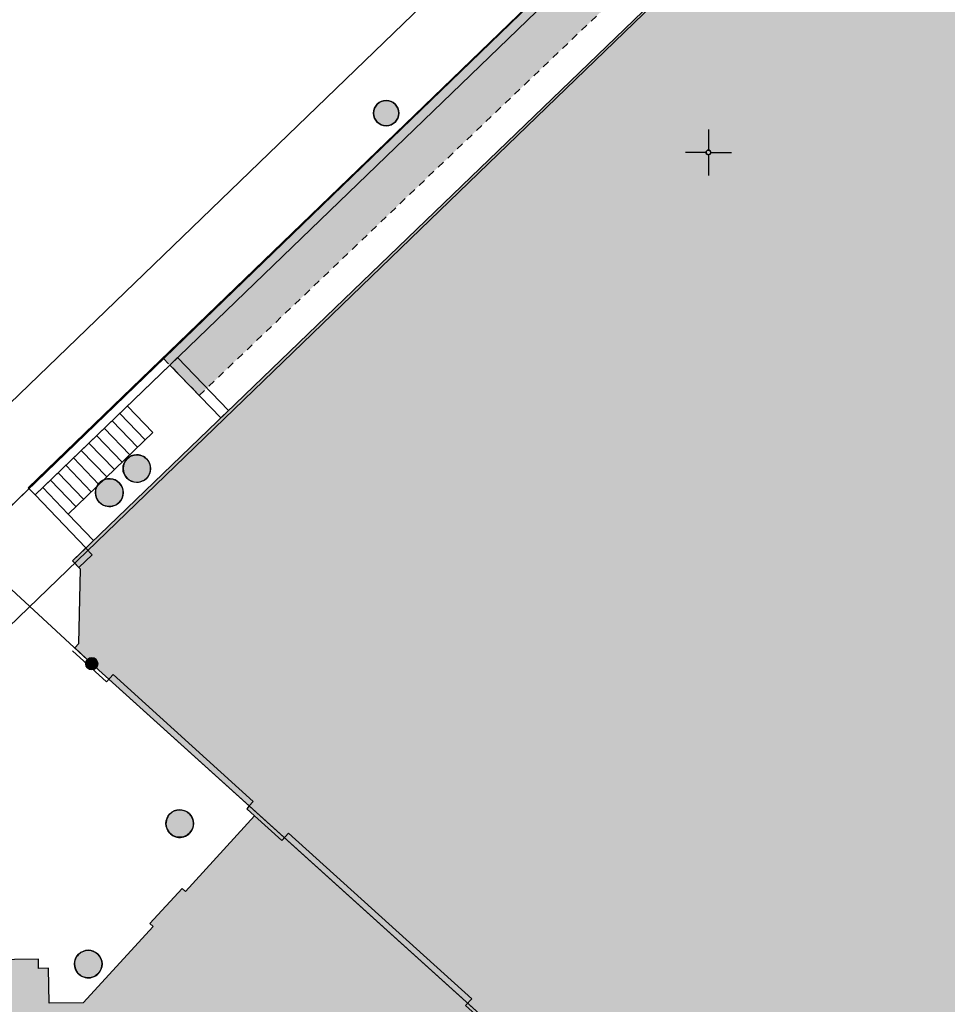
# Model space of a CAD drawing. Header units: metres. Extents: x 2695560 to 2696939, y 1260491 to 1262050.
# Tile 843 of 1005: x 2696257 to 2696282, y 1261502 to 1261528. Entities that reach past the tile are written whole.
import ezdxf

# ---------------------------------------------------------------- set-up
doc = ezdxf.new("R2010")
doc.units = ezdxf.units.M
doc.linetypes.add('AUSGEZOGEN', pattern=[0])
doc.linetypes.add('VERDECKT2_S2', pattern=[0.36, 0.2, -0.16])
for name, color, linetype in [('XR$1$AV_Flächen (EO)', 7, 'AUSGEZOGEN'), ('XR$1$AV_Gebäudeflächen (BB)', 7, 'AUSGEZOGEN'), ('XR$1$AV_Gebäudeflächen (EO)', 7, 'AUSGEZOGEN'), ('XR$1$AV_Grenzpunkte', 7, 'AUSGEZOGEN'), ('XR$1$AV_Koordinatennetzpunkte', 7, 'AUSGEZOGEN'), ('XR$1$AV_Linien (BB)', 7, 'AUSGEZOGEN'), ('XR$1$AV_Linien (EO)', 7, 'AUSGEZOGEN'), ('XR$1$AW_LK_Schachtdeckel', 24, 'AUSGEZOGEN'), ('XR$1$EW_LK_Bauwerk', 1, 'AUSGEZOGEN'), ('XR$1$EW_LK_Knoten', 1, 'AUSGEZOGEN'), ('XR$1$Liegenschaftsgrenzen', 7, 'AUSGEZOGEN'), ('XR$1$PFAV', 255, 'AUSGEZOGEN'), ('XR$1$PFAW', 255, 'AUSGEZOGEN'), ('XR$1$PFEW', 255, 'AUSGEZOGEN'), ('XR$1$RP_Abstandslinie', 7, 'AUSGEZOGEN')]:
    doc.layers.add(name, color=color, linetype=linetype)

# ---------------------------------------------------------------- blocks, each defined once
blk = doc.blocks.new('COMPLEXOBJECT_743')
at = {"layer": 'XR$1$AV_Linien (BB)', "color": 7, "linetype": 'AUSGEZOGEN', "transparency": 33554687}
blk.add_lwpolyline([(6295.16, 11552.95), (6290.62, 11548.79), (6285.74, 11544.09), (6260.155, 11519.39), (6254.8, 11514.22)], dxfattribs=at)
blk = doc.blocks.new('COMPLEXOBJECT_767')
at = {"layer": 'XR$1$AV_Linien (BB)', "color": 7, "linetype": 'AUSGEZOGEN', "transparency": 33554687}
blk.add_lwpolyline([(6257.737, 11511.507), (6257.843, 11511.628), (6257.89, 11513.657), (6257.675, 11513.88), (6301.826, 11556.385)], dxfattribs=at)
blk = doc.blocks.new('COMPLEXOBJECT_808')
at = {"layer": 'XR$1$AV_Flächen (EO)', "color": 7, "linetype": 'VERDECKT2_S2', "transparency": 33554687}
for points in [[(6261.127, 11518.383), (6297.07, 11552.694), (6297.232, 11552.849), (6296.245, 11553.883)], [(6285.74, 11544.09), (6260.155, 11519.39), (6261.127, 11518.383)]]:
    blk.add_lwpolyline(points, dxfattribs=at)
blk = doc.blocks.new('COMPLEXOBJECT_957')
at = {"layer": 'XR$1$AV_Flächen (EO)', "color": 7, "linetype": 'AUSGEZOGEN', "transparency": 33554687}
blk.add_lwpolyline([(6290.619, 11548.789), (6285.74, 11544.09), (6256.468, 11515.869), (6256.656, 11515.675), (6260.33, 11519.211), (6290.806, 11548.595)], dxfattribs=at)
blk = doc.blocks.new('COMPLEXOBJECT_1231')
at = {"layer": 'XR$1$Liegenschaftsgrenzen', "color": 7, "linetype": 'AUSGEZOGEN', "transparency": 33554687}
blk.add_lwpolyline([(6290.62, 11548.79), (6285.74, 11544.09), (6254.8, 11514.22)], dxfattribs=at)
blk = doc.blocks.new('BAV15')
at = {"layer": 'XR$1$PFAV', "transparency": 33554687}
blk.add_hatch(color=7, dxfattribs=at).paths.add_polyline_path([(0.5, 0), (0.49, 0.101), (0.459, 0.197), (0.41, 0.286), (0.344, 0.362), (0.264, 0.424), (0.174, 0.469), (0.076, 0.494), (-0.025, 0.499), (-0.125, 0.484), (-0.22, 0.449), (-0.306, 0.395), (-0.379, 0.326), (-0.437, 0.243), (-0.477, 0.15), (-0.497, 0.051), (-0.497, -0.051), (-0.477, -0.15), (-0.437, -0.243), (-0.379, -0.326), (-0.306, -0.395), (-0.22, -0.449), (-0.125, -0.484), (-0.025, -0.499), (0.076, -0.494), (0.174, -0.469), (0.264, -0.424), (0.344, -0.362), (0.41, -0.286), (0.459, -0.197), (0.49, -0.101)])
at = {"color": 7, "transparency": 33554687}
for start, end in [(90, 270), (270, 90)]:
    blk.add_arc((0, 0), 0.5, start, end, dxfattribs=at)
at = {"layer": 'XR$1$PFAV', "transparency": 33554687}
blk.add_circle((0, 0), 0.5, dxfattribs=at)
blk = doc.blocks.new('BAV2041')
at = {"color": 7, "transparency": 33554687}
for p, q in [((0, 0.5), (0, 0.05)), ((-0.05, 0), (-0.5, 0)), ((0.05, 0), (0.5, 0)), ((0, -0.05), (0, -0.5))]:
    blk.add_line(p, q, dxfattribs=at)
blk.add_circle((0, 0), 0.05, dxfattribs=at)
for start, end in [(90, 270), (270, 90)]:
    blk.add_arc((0, 0), 0.05, start, end, dxfattribs=at)
blk = doc.blocks.new('BAW2088')
at = {"layer": 'XR$1$PFAW', "transparency": 33554687}
blk.add_hatch(color=253, dxfattribs=at).paths.add_polyline_path([(0.51, 0), (0.5, 0.101), (0.47, 0.197), (0.421, 0.286), (0.355, 0.362), (0.275, 0.424), (0.184, 0.469), (0.086, 0.494), (-0.015, 0.499), (-0.115, 0.484), (-0.21, 0.449), (-0.296, 0.395), (-0.369, 0.326), (-0.427, 0.243), (-0.467, 0.15), (-0.487, 0.051), (-0.487, -0.051), (-0.467, -0.15), (-0.427, -0.243), (-0.369, -0.326), (-0.296, -0.395), (-0.21, -0.449), (-0.115, -0.484), (-0.015, -0.499), (0.086, -0.494), (0.184, -0.469), (0.275, -0.424), (0.355, -0.362), (0.421, -0.286), (0.47, -0.197), (0.5, -0.101)])
at = {"transparency": 33554687}
for start, end in [(91.1948, 268.8052), (268.8052, 91.1948)]:
    blk.add_arc((0.01, 0), 0.5, start, end, dxfattribs=at)
at = {"layer": 'XR$1$PFAW', "transparency": 33554687}
blk.add_circle((0.01, 0), 0.5, dxfattribs=at)
blk = doc.blocks.new('BAW2082')
at = {"layer": 'XR$1$PFAW', "transparency": 33554687}
blk.add_hatch(color=7, dxfattribs=at).paths.add_polyline_path([(0.509, -0.003), (0.499, 0.098), (0.469, 0.194), (0.42, 0.283), (0.354, 0.359), (0.274, 0.421), (0.183, 0.466), (0.085, 0.491), (-0.016, 0.496), (-0.116, 0.481), (-0.211, 0.446), (-0.297, 0.392), (-0.37, 0.323), (-0.428, 0.24), (-0.468, 0.147), (-0.488, 0.047), (-0.488, -0.054), (-0.468, -0.153), (-0.428, -0.246), (-0.37, -0.329), (-0.297, -0.398), (-0.211, -0.452), (-0.116, -0.487), (-0.016, -0.502), (0.085, -0.497), (0.183, -0.472), (0.274, -0.427), (0.354, -0.366), (0.42, -0.289), (0.469, -0.2), (0.499, -0.104)])
at = {"transparency": 33554687}
for start, end in [(91.1948, 268.8052), (268.8052, 91.1948)]:
    blk.add_arc((0.01, 0), 0.5, start, end, dxfattribs=at)
at = {"layer": 'XR$1$PFAW', "transparency": 33554687}
blk.add_circle((0.009, -0.003), 0.5, dxfattribs=at)
blk = doc.blocks.new('BEWLP2574')
at = {"layer": 'XR$1$PFEW', "transparency": 33554687}
blk.add_hatch(color=7, dxfattribs=at).paths.add_polyline_path([(-0.5, 0), (-0.497, -0.051), (-0.489, -0.101), (-0.477, -0.15), (-0.459, -0.198), (-0.437, -0.243), (-0.41, -0.286), (-0.379, -0.326), (-0.344, -0.363), (-0.306, -0.396), (-0.264, -0.425), (-0.22, -0.449), (-0.173, -0.469), (-0.125, -0.485), (-0.075, -0.495), (-0.025, -0.5), (0.026, -0.5), (0.076, -0.495), (0.126, -0.485), (0.174, -0.469), (0.221, -0.449), (0.265, -0.425), (0.306, -0.396), (0.345, -0.363), (0.38, -0.326), (0.411, -0.286), (0.437, -0.243), (0.46, -0.198), (0.477, -0.15), (0.49, -0.101), (0.498, -0.051), (0.5, 0), (0.498, 0.05), (0.49, 0.1), (0.477, 0.149), (0.46, 0.197), (0.437, 0.242), (0.411, 0.285), (0.38, 0.325), (0.345, 0.362), (0.306, 0.395), (0.265, 0.424), (0.221, 0.448), (0.174, 0.468), (0.126, 0.484), (0.076, 0.494), (0.026, 0.499), (-0.025, 0.499), (-0.075, 0.494), (-0.125, 0.484), (-0.173, 0.468), (-0.22, 0.448), (-0.264, 0.424), (-0.306, 0.395), (-0.344, 0.362), (-0.379, 0.325), (-0.41, 0.285), (-0.437, 0.242), (-0.459, 0.197), (-0.477, 0.149), (-0.489, 0.1), (-0.497, 0.05)])
at = {"color": 1, "transparency": 33554687}
for start, end in [(90, 180), (0, 90), (180, 270), (270, 0)]:
    blk.add_arc((0, 0), 0.5, start, end, dxfattribs=at)
at = {"layer": 'XR$1$PFEW', "transparency": 33554687}
blk.add_circle((0, 0), 0.5, dxfattribs=at)
blk = doc.blocks.new('BEWLP2514')
at = {"layer": 'XR$1$PFEW', "transparency": 33554687}
blk.add_hatch(color=7, dxfattribs=at).paths.add_polyline_path([(0.5, 0), (-0.5, 0), (-0.5, -0.5), (0.5, -0.5)])
at = {"color": 1, "transparency": 33554687}
blk.add_lwpolyline([(-0.5, 0), (0.5, 0), (0.5, -0.5), (-0.5, -0.5), (-0.5, 0)], close=True, dxfattribs=at)
at = {"layer": 'XR$1$PFEW', "transparency": 33554687}
for p, q in [((-0.5, -0.5), (-0.5, 0)), ((-0.5, 0), (0.5, 0)), ((0.5, 0), (0.5, -0.5)), ((0.5, -0.5), (-0.5, -0.5))]:
    blk.add_line(p, q, dxfattribs=at)

msp = doc.modelspace()

# ---------------------------------------------------------------- hatches: boundary and pattern name
at = {"layer": 'XR$1$AV_Gebäudeflächen (BB)', "true_color": 0xd2d2d2, "transparency": 33554687}
for points in [[(2696332.792, 1261513.007), (2696326.94, 1261522.178), (2696327.885, 1261523.085), (2696329.732, 1261524.858), (2696337.847, 1261532.646), (2696340.504, 1261534.355), (2696336.651, 1261540.309), (2696339.906, 1261542.417), (2696336.18, 1261548.226), (2696335.271, 1261549.638), (2696331.981, 1261547.521), (2696330.859, 1261549.265), (2696331.002, 1261549.357), (2696329.929, 1261551.025), (2696327.748, 1261554.414), (2696325.063, 1261552.636), (2696324.218, 1261553.875), (2696323.248, 1261555.296), (2696323.173, 1261555.387), (2696323.097, 1261555.477), (2696323.02, 1261555.565), (2696322.941, 1261555.653), (2696322.862, 1261555.74), (2696322.782, 1261555.827), (2696322.7, 1261555.912), (2696322.618, 1261555.996), (2696322.535, 1261556.079), (2696322.45, 1261556.161), (2696322.365, 1261556.242), (2696322.279, 1261556.322), (2696322.191, 1261556.402), (2696322.103, 1261556.48), (2696322.014, 1261556.557), (2696321.924, 1261556.633), (2696321.833, 1261556.707), (2696321.741, 1261556.781), (2696321.649, 1261556.854), (2696321.555, 1261556.926), (2696321.461, 1261556.996), (2696321.366, 1261557.065), (2696321.27, 1261557.134), (2696321.173, 1261557.201), (2696321.075, 1261557.266), (2696320.977, 1261557.331), (2696320.878, 1261557.395), (2696320.778, 1261557.457), (2696320.677, 1261557.518), (2696320.576, 1261557.578), (2696320.474, 1261557.637), (2696320.396, 1261557.689), (2696320.318, 1261557.74), (2696320.239, 1261557.79), (2696320.16, 1261557.84), (2696320.081, 1261557.89), (2696320.001, 1261557.939), (2696319.922, 1261557.988), (2696319.842, 1261558.036), (2696319.761, 1261558.084), (2696319.681, 1261558.131), (2696319.6, 1261558.178), (2696319.518, 1261558.225), (2696319.437, 1261558.27), (2696319.355, 1261558.316), (2696319.273, 1261558.361), (2696319.191, 1261558.405), (2696319.108, 1261558.449), (2696319.026, 1261558.492), (2696318.943, 1261558.535), (2696318.859, 1261558.578), (2696318.776, 1261558.62), (2696318.692, 1261558.661), (2696318.608, 1261558.702), (2696318.524, 1261558.743), (2696318.439, 1261558.783), (2696318.354, 1261558.822), (2696318.269, 1261558.861), (2696318.184, 1261558.9), (2696318.099, 1261558.938), (2696318.013, 1261558.975), (2696317.927, 1261559.012), (2696317.783, 1261559.07), (2696317.638, 1261559.126), (2696317.493, 1261559.18), (2696317.347, 1261559.233), (2696317.2, 1261559.284), (2696317.053, 1261559.333), (2696316.906, 1261559.381), (2696316.757, 1261559.426), (2696316.609, 1261559.471), (2696316.459, 1261559.513), (2696316.31, 1261559.554), (2696316.159, 1261559.592), (2696316.009, 1261559.63), (2696315.858, 1261559.665), (2696315.706, 1261559.699), (2696315.554, 1261559.731), (2696315.402, 1261559.761), (2696315.25, 1261559.789), (2696315.097, 1261559.816), (2696314.944, 1261559.841), (2696314.79, 1261559.864), (2696314.636, 1261559.885), (2696314.483, 1261559.904), (2696314.328, 1261559.922), (2696314.174, 1261559.938), (2696314.019, 1261559.952), (2696313.865, 1261559.965), (2696313.71, 1261559.975), (2696313.555, 1261559.984), (2696313.4, 1261559.991), (2696313.245, 1261559.996), (2696313.04, 1261560.003), (2696312.836, 1261560.007), (2696312.631, 1261560.008), (2696312.426, 1261560.006), (2696312.221, 1261560.002), (2696312.016, 1261559.994), (2696311.812, 1261559.984), (2696311.608, 1261559.971), (2696311.403, 1261559.955), (2696311.199, 1261559.936), (2696310.996, 1261559.914), (2696310.792, 1261559.889), (2696310.589, 1261559.862), (2696310.387, 1261559.832), (2696310.185, 1261559.799), (2696309.983, 1261559.763), (2696309.782, 1261559.724), (2696309.581, 1261559.682), (2696309.381, 1261559.638), (2696309.182, 1261559.591), (2696308.984, 1261559.541), (2696308.786, 1261559.488), (2696308.588, 1261559.433), (2696308.392, 1261559.375), (2696308.197, 1261559.314), (2696308.002, 1261559.25), (2696307.808, 1261559.184), (2696307.615, 1261559.114), (2696307.424, 1261559.043), (2696307.233, 1261558.968), (2696307.043, 1261558.891), (2696306.893, 1261558.828), (2696306.743, 1261558.763), (2696306.594, 1261558.696), (2696306.446, 1261558.628), (2696306.299, 1261558.558), (2696306.152, 1261558.486), (2696306.007, 1261558.413), (2696305.862, 1261558.338), (2696305.718, 1261558.261), (2696305.575, 1261558.183), (2696305.432, 1261558.104), (2696305.291, 1261558.023), (2696305.15, 1261557.94), (2696305.011, 1261557.856), (2696304.872, 1261557.77), (2696304.735, 1261557.682), (2696304.598, 1261557.593), (2696304.462, 1261557.503), (2696304.327, 1261557.411), (2696304.194, 1261557.318), (2696304.061, 1261557.223), (2696303.93, 1261557.126), (2696303.799, 1261557.028), (2696303.67, 1261556.929), (2696303.541, 1261556.828), (2696303.414, 1261556.726), (2696303.288, 1261556.623), (2696303.163, 1261556.518), (2696303.04, 1261556.412), (2696302.917, 1261556.304), (2696302.796, 1261556.195), (2696258.645, 1261513.69), (2696258.86, 1261513.467), (2696258.813, 1261511.438), (2696258.707, 1261511.317), (2696259.17, 1261510.89), (2696263.459, 1261507.018), (2696287.72, 1261485.12), (2696288.247, 1261484.644), (2696293.974, 1261479.484), (2696296.017, 1261476.307), (2696303.487, 1261481.111), (2696319.11, 1261491.142), (2696338.776, 1261503.629)], [(2696263.459, 1261507.018), (2696263.39, 1261506.941), (2696263.607, 1261506.745), (2696261.719, 1261504.691), (2696261.631, 1261504.772), (2696260.754, 1261503.818), (2696260.843, 1261503.737), (2696258.934, 1261501.66), (2696258.005, 1261501.646), (2696257.991, 1261502.596), (2696257.721, 1261502.592), (2696257.717, 1261502.842), (2696256.405, 1261502.823), (2696256.409, 1261502.57), (2696256.149, 1261502.566), (2696256.154, 1261502.192), (2696255.964, 1261502.189), (2696255.968, 1261501.936), (2696249.42, 1261501.84), (2696249.416, 1261502.087), (2696249.236, 1261502.084), (2696249.23, 1261502.47), (2696248.97, 1261502.466), (2696248.967, 1261502.713), (2696247.655, 1261502.694), (2696247.659, 1261502.444), (2696247.392, 1261502.44), (2696247.406, 1261501.482), (2696246.362, 1261501.462), (2696245.462, 1261500.608), (2696245.566, 1261500.5), (2696245.307, 1261500.25), (2696245.4, 1261500.096), (2696243.743, 1261498.5), (2696243.632, 1261498.615), (2696242.699, 1261497.717), (2696242.81, 1261497.602), (2696241.153, 1261496.006), (2696241.049, 1261496.114), (2696240.109, 1261495.209), (2696240.191, 1261495.101), (2696238.517, 1261493.489), (2696238.413, 1261493.597), (2696237.479, 1261492.697), (2696237.583, 1261492.59), (2696235.902, 1261490.971), (2696235.798, 1261491.079), (2696235.538, 1261490.829), (2696235.442, 1261490.929), (2696234.599, 1261490.103), (2696234.795, 1261489.876), (2696234.641, 1261489.727), (2696234.454, 1261489.922), (2696233.849, 1261489.339), (2696233.939, 1261489.246), (2696200.368, 1261456.918), (2696200.278, 1261457.012), (2696199.622, 1261456.381), (2696199.713, 1261456.288), (2696199.554, 1261456.134), (2696199.478, 1261456.057), (2696199.404, 1261455.979), (2696199.331, 1261455.899), (2696199.26, 1261455.818), (2696199.19, 1261455.735), (2696199.122, 1261455.651), (2696199.056, 1261455.565), (2696198.992, 1261455.479), (2696198.929, 1261455.39), (2696198.868, 1261455.301), (2696198.809, 1261455.211), (2696198.752, 1261455.119), (2696198.697, 1261455.026), (2696198.644, 1261454.932), (2696198.592, 1261454.837), (2696198.543, 1261454.741), (2696198.495, 1261454.644), (2696198.449, 1261454.546), (2696198.406, 1261454.447), (2696198.364, 1261454.347), (2696198.325, 1261454.247), (2696198.287, 1261454.145), (2696198.252, 1261454.043), (2696198.218, 1261453.94), (2696198.187, 1261453.837), (2696198.158, 1261453.733), (2696198.131, 1261453.628), (2696198.106, 1261453.523), (2696198.083, 1261453.418), (2696198.062, 1261453.311), (2696198.044, 1261453.205), (2696198.029, 1261453.108), (2696198.016, 1261453.011), (2696198.005, 1261452.914), (2696197.995, 1261452.817), (2696197.987, 1261452.719), (2696197.981, 1261452.622), (2696197.977, 1261452.524), (2696197.975, 1261452.426), (2696197.974, 1261452.328), (2696197.976, 1261452.23), (2696197.978, 1261452.133), (2696197.983, 1261452.035), (2696197.99, 1261451.937), (2696197.998, 1261451.84), (2696198.008, 1261451.743), (2696198.02, 1261451.645), (2696198.034, 1261451.549), (2696198.049, 1261451.452), (2696198.067, 1261451.356), (2696198.085, 1261451.26), (2696198.106, 1261451.164), (2696198.129, 1261451.069), (2696198.153, 1261450.974), (2696198.179, 1261450.88), (2696198.206, 1261450.786), (2696198.236, 1261450.693), (2696198.267, 1261450.6), (2696198.3, 1261450.508), (2696198.334, 1261450.416), (2696198.37, 1261450.325), (2696198.408, 1261450.235), (2696198.442, 1261450.158), (2696198.478, 1261450.081), (2696198.514, 1261450.004), (2696198.552, 1261449.929), (2696198.591, 1261449.854), (2696198.631, 1261449.779), (2696198.673, 1261449.705), (2696198.715, 1261449.632), (2696198.759, 1261449.56), (2696198.804, 1261449.488), (2696198.85, 1261449.417), (2696198.897, 1261449.347), (2696198.945, 1261449.277), (2696198.995, 1261449.209), (2696199.045, 1261449.141), (2696199.097, 1261449.074), (2696199.149, 1261449.007), (2696199.203, 1261448.942), (2696199.258, 1261448.877), (2696199.314, 1261448.814), (2696199.37, 1261448.751), (2696199.428, 1261448.689), (2696199.487, 1261448.628), (2696199.546, 1261448.568), (2696199.607, 1261448.509), (2696199.669, 1261448.451), (2696199.731, 1261448.394), (2696199.795, 1261448.338), (2696199.859, 1261448.283), (2696199.924, 1261448.229), (2696199.99, 1261448.176), (2696199.924, 1261448.094), (2696200.624, 1261447.549), (2696200.696, 1261447.641), (2696202.68, 1261446.097), (2696202.598, 1261445.992), (2696202.897, 1261445.759), (2696202.576, 1261445.317), (2696202.679, 1261445.237), (2696202.088, 1261444.478), (2696201.985, 1261444.558), (2696201.634, 1261444.107), (2696203.628, 1261442.555), (2696203.58, 1261442.494), (2696203.73, 1261442.377), (2696203.251, 1261441.761), (2696203.353, 1261441.682), (2696185.723, 1261419.041), (2696185.62, 1261419.121), (2696184.809, 1261418.079), (2696184.904, 1261418.005), (2696170.919, 1261400.045), (2696129.824, 1261347.271), (2696128.338, 1261348.428), (2696111.018, 1261326.187), (2696118.318, 1261320.502), (2696118.729, 1261321.029), (2696132.916, 1261309.952), (2696134.303, 1261311.685), (2696147.766, 1261301.174), (2696147.783, 1261301.158), (2696147.8, 1261301.143), (2696147.818, 1261301.129), (2696147.837, 1261301.115), (2696147.856, 1261301.103), (2696147.875, 1261301.091), (2696147.896, 1261301.08), (2696147.916, 1261301.07), (2696147.937, 1261301.06), (2696147.959, 1261301.052), (2696147.981, 1261301.045), (2696148.003, 1261301.039), (2696148.025, 1261301.033), (2696148.048, 1261301.029), (2696148.07, 1261301.025), (2696148.093, 1261301.023), (2696148.116, 1261301.022), (2696148.139, 1261301.021), (2696148.162, 1261301.022), (2696148.185, 1261301.023), (2696148.208, 1261301.026), (2696148.231, 1261301.03), (2696148.253, 1261301.034), (2696148.276, 1261301.04), (2696148.298, 1261301.046), (2696148.319, 1261301.054), (2696148.341, 1261301.062), (2696148.362, 1261301.072), (2696148.382, 1261301.082), (2696148.402, 1261301.093), (2696148.422, 1261301.105), (2696148.531, 1261301.244), (2696151.376, 1261304.888), (2696164.603, 1261294.561), (2696168.804, 1261291.281), (2696169.742, 1261290.548), (2696169.601, 1261290.367), (2696170.05, 1261290.016), (2696169.847, 1261289.756), (2696169.95, 1261289.676), (2696167.773, 1261286.888), (2696167.678, 1261286.962), (2696167.482, 1261286.71), (2696167.395, 1261286.778), (2696166.897, 1261286.14), (2696167.378, 1261285.764), (2696167.46, 1261285.87), (2696176.904, 1261278.495), (2696178.087, 1261277.572), (2696233.012, 1261234.686), (2696239.091, 1261242.516), (2696249.413, 1261234.501), (2696283.715, 1261278.68), (2696273.346, 1261286.73), (2696273.303, 1261286.674), (2696267.033, 1261291.543), (2696269.049, 1261294.139), (2696260.009, 1261301.191), (2696257.977, 1261298.574), (2696243.963, 1261309.454), (2696247.048, 1261313.427), (2696243.936, 1261315.866), (2696250.138, 1261323.842), (2696239.215, 1261332.356), (2696240.626, 1261334.166), (2696234.316, 1261339.085), (2696232.906, 1261337.274), (2696227.763, 1261341.283), (2696229.64, 1261343.675), (2696215.937, 1261354.318), (2696215.74, 1261354.471), (2696213.875, 1261352.096), (2696207.138, 1261357.345), (2696209.828, 1261360.797), (2696210.201, 1261360.506), (2696212.218, 1261363.109), (2696213.269, 1261364.465), (2696212.934, 1261364.726), (2696219.282, 1261372.874), (2696205.189, 1261383.854), (2696205.23, 1261383.907), (2696204.71, 1261384.312), (2696204.63, 1261384.21), (2696200.026, 1261387.797), (2696200.106, 1261387.9), (2696199.885, 1261388.072), (2696203.594, 1261392.832), (2696206.995, 1261390.212), (2696208.896, 1261392.623), (2696209.518, 1261392.136), (2696213.169, 1261396.767), (2696236.737, 1261378.377), (2696236.774, 1261378.424), (2696258.007, 1261361.865), (2696257.752, 1261361.544), (2696258.61, 1261360.863), (2696259.493, 1261361.975), (2696259.364, 1261362.075), (2696276.898, 1261384.686), (2696277.001, 1261384.606), (2696277.368, 1261385.08), (2696276.452, 1261385.79), (2696276.393, 1261385.713), (2696273.275, 1261388.131), (2696273.375, 1261388.26), (2696272.467, 1261388.964), (2696269.31, 1261391.412), (2696284.301, 1261410.6), (2696284.412, 1261410.742), (2696282.992, 1261411.896), (2696293.109, 1261424.846), (2696293.142, 1261424.82), (2696301.565, 1261435.717), (2696307.873, 1261443.675), (2696292.294, 1261455.781), (2696292.709, 1261456.315), (2696292.167, 1261456.736), (2696292.588, 1261457.278), (2696301.175, 1261468.287), (2696296.017, 1261476.307), (2696293.974, 1261479.484), (2696288.247, 1261484.644), (2696287.72, 1261485.12)]]:
    msp.add_hatch(color=254, dxfattribs=at).paths.add_polyline_path(points)
at = {"layer": 'XR$1$AV_Gebäudeflächen (EO)', "true_color": 0xebebeb, "transparency": 33554687}
msp.add_hatch(color=7, dxfattribs=at).paths.add_polyline_path([(2696262.097, 1261518.193), (2696298.04, 1261552.504), (2696298.202, 1261552.659), (2696297.215, 1261553.693), (2696297.18, 1261553.663), (2696297.145, 1261553.633), (2696297.11, 1261553.603), (2696297.074, 1261553.573), (2696297.039, 1261553.543), (2696297.004, 1261553.513), (2696296.969, 1261553.483), (2696296.934, 1261553.453), (2696296.899, 1261553.423), (2696296.864, 1261553.393), (2696296.829, 1261553.363), (2696296.794, 1261553.333), (2696296.759, 1261553.303), (2696296.724, 1261553.273), (2696296.689, 1261553.243), (2696296.654, 1261553.213), (2696296.619, 1261553.183), (2696296.584, 1261553.153), (2696296.549, 1261553.123), (2696296.514, 1261553.093), (2696296.479, 1261553.062), (2696296.444, 1261553.032), (2696296.409, 1261553.002), (2696296.374, 1261552.972), (2696296.339, 1261552.942), (2696296.304, 1261552.911), (2696296.269, 1261552.881), (2696296.235, 1261552.851), (2696296.2, 1261552.821), (2696296.165, 1261552.79), (2696296.13, 1261552.76), (2696295.98, 1261552.629), (2696295.831, 1261552.499), (2696295.681, 1261552.368), (2696295.532, 1261552.236), (2696295.383, 1261552.105), (2696295.235, 1261551.973), (2696295.086, 1261551.841), (2696294.938, 1261551.709), (2696294.79, 1261551.576), (2696294.642, 1261551.444), (2696294.495, 1261551.311), (2696294.347, 1261551.177), (2696294.2, 1261551.044), (2696294.053, 1261550.91), (2696293.906, 1261550.776), (2696293.76, 1261550.642), (2696293.614, 1261550.508), (2696293.468, 1261550.373), (2696293.322, 1261550.238), (2696293.176, 1261550.103), (2696293.031, 1261549.967), (2696292.886, 1261549.832), (2696292.741, 1261549.696), (2696292.596, 1261549.56), (2696292.452, 1261549.423), (2696292.308, 1261549.287), (2696292.164, 1261549.15), (2696292.02, 1261549.013), (2696291.876, 1261548.875), (2696291.733, 1261548.738), (2696291.59, 1261548.6), (2696291.431, 1261548.45), (2696291.272, 1261548.301), (2696291.112, 1261548.151), (2696290.954, 1261548.001), (2696290.795, 1261547.851), (2696290.636, 1261547.7), (2696290.477, 1261547.55), (2696290.319, 1261547.399), (2696290.161, 1261547.249), (2696290.003, 1261547.098), (2696289.844, 1261546.947), (2696289.687, 1261546.796), (2696289.529, 1261546.644), (2696289.371, 1261546.493), (2696289.214, 1261546.342), (2696289.056, 1261546.19), (2696288.899, 1261546.038), (2696288.742, 1261545.886), (2696288.585, 1261545.734), (2696288.428, 1261545.582), (2696288.271, 1261545.43), (2696288.114, 1261545.278), (2696287.958, 1261545.125), (2696287.801, 1261544.972), (2696287.645, 1261544.82), (2696287.489, 1261544.667), (2696287.333, 1261544.514), (2696287.177, 1261544.36), (2696287.021, 1261544.207), (2696286.866, 1261544.054), (2696286.71, 1261543.9), (2696261.125, 1261519.2)])

# ---------------------------------------------------------------- linework, layer by layer
at = {"layer": 'XR$1$AV_Flächen (EO)', "color": 7, "linetype": 'AUSGEZOGEN', "transparency": 33554687}
msp.add_lwpolyline([(2696261.3, 1261519.021), (2696262.687, 1261517.58), (2696262.896, 1261517.781), (2696261.509, 1261519.222), (2696261.3, 1261519.021)], close=True, dxfattribs=at)
at = {"layer": 'XR$1$AV_Linien (BB)', "color": 7, "linetype": 'AUSGEZOGEN', "transparency": 33554687}
for points in [[(2696254.244, 1261515.379), (2696254.316, 1261515.448), (2696292.225, 1261552.027)], [(2696263.459, 1261507.018), (2696259.17, 1261510.89), (2696258.707, 1261511.317)], [(2696263.459, 1261507.018), (2696263.39, 1261506.941), (2696263.607, 1261506.745), (2696261.719, 1261504.691), (2696261.631, 1261504.772), (2696260.754, 1261503.818), (2696260.843, 1261503.737), (2696258.934, 1261501.66), (2696258.005, 1261501.646), (2696257.991, 1261502.596), (2696257.721, 1261502.592), (2696257.717, 1261502.842), (2696256.405, 1261502.823)], [(2696263.459, 1261507.018), (2696287.72, 1261485.12), (2696288.247, 1261484.644), (2696293.974, 1261479.484), (2696296.017, 1261476.307)]]:
    msp.add_lwpolyline(points, dxfattribs=at)
at = {"layer": 'XR$1$AV_Linien (EO)', "color": 7, "linetype": 'AUSGEZOGEN', "transparency": 33554687}
for p, q in [((2696261.3, 1261519.021), (2696257.834, 1261515.686)), ((2696259.93, 1261517.703), (2696260.624, 1261516.982)), ((2696259.721, 1261517.501), (2696260.414, 1261516.781)), ((2696259.302, 1261517.098), (2696259.995, 1261516.377)), ((2696259.511, 1261517.299), (2696260.205, 1261516.579)), ((2696259.092, 1261516.896), (2696259.785, 1261516.176)), ((2696258.882, 1261516.694), (2696259.576, 1261515.974)), ((2696258.463, 1261516.291), (2696259.157, 1261515.57)), ((2696258.673, 1261516.493), (2696259.366, 1261515.772)), ((2696258.254, 1261516.089), (2696258.947, 1261515.369)), ((2696258.044, 1261515.887), (2696258.738, 1261515.167)), ((2696257.834, 1261515.686), (2696257.626, 1261515.485)), ((2696259.012, 1261514.044), (2696257.626, 1261515.485)), ((2696257.834, 1261515.686), (2696258.528, 1261514.965)), ((2696258.528, 1261514.965), (2696259.221, 1261514.245))]:
    msp.add_line(p, q, dxfattribs=at)
for points in [[(2696258.528, 1261514.965), (2696260.834, 1261517.184), (2696260.14, 1261517.905)], [(2696258.641, 1261511.243), (2696259.575, 1261510.399), (2696259.75, 1261510.592), (2696263.571, 1261507.142), (2696263.459, 1261507.018)], [(2696263.607, 1261506.745), (2696264.347, 1261506.077), (2696264.528, 1261506.277), (2696269.523, 1261501.767), (2696269.356, 1261501.581), (2696270.321, 1261500.71), (2696270.488, 1261500.895), (2696275.461, 1261496.405), (2696275.293, 1261496.22), (2696276.35, 1261495.239), (2696276.423, 1261495.32)]]:
    msp.add_lwpolyline(points, dxfattribs=at)
at = {"layer": 'XR$1$Liegenschaftsgrenzen', "color": 7, "linetype": 'AUSGEZOGEN', "transparency": 33554687}
msp.add_lwpolyline([(2696255.77, 1261514.03), (2696259.17, 1261510.89), (2696287.72, 1261485.12), (2696293.974, 1261479.484), (2696296.017, 1261476.307)], dxfattribs=at)
at = {"layer": 'XR$1$RP_Abstandslinie', "color": 7, "linetype": 'AUSGEZOGEN', "transparency": 33554687}
msp.add_lwpolyline([(2696296.973, 1261550.565), (2696267.85, 1261522.46), (2696232.6, 1261488.43), (2696197.34, 1261454.4), (2696165.35, 1261423.53), (2696133.3, 1261392.59), (2696109.56, 1261369.68), (2696086.21, 1261347.14)], dxfattribs=at)

# ---------------------------------------------------------------- block references
at = {"layer": 'XR$1$AV_Flächen (EO)', "color": 7, "linetype": 'AUSGEZOGEN', "lineweight": -3, "transparency": 33554687}
msp.add_blockref('COMPLEXOBJECT_957', (2690000.97, 1249999.81), dxfattribs=at)
at = {"layer": 'XR$1$AV_Flächen (EO)', "color": 7, "linetype": 'VERDECKT2_S2', "lineweight": -3, "transparency": 33554687}
msp.add_blockref('COMPLEXOBJECT_808', (2690000.97, 1249999.81), dxfattribs=at)
at = {"layer": 'XR$1$AV_Grenzpunkte', "color": 7, "linetype": 'AUSGEZOGEN', "lineweight": -3, "transparency": 33554687, "xscale": 0.3249999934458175, "yscale": 0.3249999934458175}
msp.add_blockref('BAV15', (2696259.17, 1261510.89), dxfattribs=at)
at = {"layer": 'XR$1$AV_Koordinatennetzpunkte', "color": 7, "linetype": 'AUSGEZOGEN', "lineweight": -3, "transparency": 33554687, "xscale": 1.25, "yscale": 1.25}
msp.add_blockref('BAV2041', (2696275.97, 1261524.81), dxfattribs=at)
at = {"layer": 'XR$1$AV_Linien (BB)', "color": 7, "linetype": 'AUSGEZOGEN', "lineweight": -3, "transparency": 33554687}
for name in ['COMPLEXOBJECT_743', 'COMPLEXOBJECT_767']:
    msp.add_blockref(name, (2690000.97, 1249999.81), dxfattribs=at)
at = {"layer": 'XR$1$AW_LK_Schachtdeckel', "color": 24, "linetype": 'AUSGEZOGEN', "lineweight": -3, "transparency": 33554687, "xscale": 0.7499999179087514, "yscale": 0.7499999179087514}
msp.add_blockref('BAW2082', (2696260.39, 1261516.203), dxfattribs=at)
at = {"layer": 'XR$1$AW_LK_Schachtdeckel', "color": 24, "linetype": 'AUSGEZOGEN', "lineweight": -3, "transparency": 33554687}
for name, p, xscale, yscale, rotation in [('BAW2088', (2696259.653, 1261515.553), 0.7578193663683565, 0.7578193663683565, 222.4064989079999), ('BAW2082', (2696261.571, 1261506.541), 0.7499999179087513, 0.7499999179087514, 227.04033393), ('BAW2082', (2696259.08, 1261502.716), 0.7499999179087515, 0.7499999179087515, 226.2431205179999)]:
    msp.add_blockref(name, p, dxfattribs=dict(at, xscale=xscale, yscale=yscale, rotation=rotation))
at = {"layer": 'XR$1$EW_LK_Bauwerk', "color": 1, "linetype": 'AUSGEZOGEN', "lineweight": -3, "transparency": 33554687, "xscale": 0.6874999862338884, "yscale": 0.6874999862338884}
msp.add_blockref('BEWLP2574', (2696267.191, 1261525.879), dxfattribs=at)
at = {"layer": 'XR$1$EW_LK_Knoten', "color": 1, "linetype": 'AUSGEZOGEN', "lineweight": -3, "transparency": 33554687, "xscale": 0.4999999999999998, "yscale": 0.4999999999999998, "rotation": 43.9119}
msp.add_blockref('BEWLP2514', (2696258.825, 1261513.863), dxfattribs=at)
at = {"layer": 'XR$1$Liegenschaftsgrenzen', "color": 7, "linetype": 'AUSGEZOGEN', "lineweight": -3, "transparency": 33554687}
msp.add_blockref('COMPLEXOBJECT_1231', (2690000.97, 1249999.81), dxfattribs=at)

doc.saveas('drawing.dxf')
